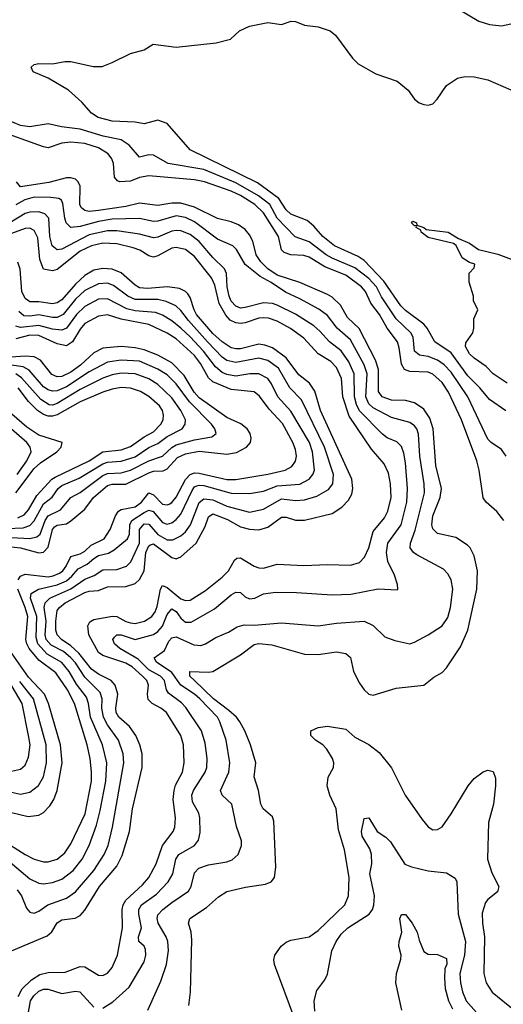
# Model space of a CAD drawing. Header units: inches. Extents: x 884549 to 1028252, y 526810 to 653624.
# Tile 460 of 656: x 932366 to 934478, y 622355 to 626658. Entities that reach past the tile are written whole.
import ezdxf

# ---------------------------------------------------------------- set-up
doc = ezdxf.new("R2010")
doc.units = ezdxf.units.IN
doc.header["$MEASUREMENT"] = 0
doc.layers.add('A9632', color=7, linetype='Continuous')

msp = doc.modelspace()

# ---------------------------------------------------------------- linework, layer by layer
at = {"layer": 'A9632', "color": 5}
for points, elevation in [([(934270, 626711.4), (934370.9, 626650.9), (934417, 626637), (934470, 626631.5), (934510, 626639.6)], 2160), ([(934488.7, 624948.7), (934417.6, 624997.6), (934374.8, 625050), (934322.2, 625102.2), (934250, 625202.9), (934179.2, 625250), (934144.9, 625310), (934130, 625326.9), (934050, 625387.1), (934030, 625407.3), (933955.4, 625515.4), (933870, 625606.2), (933843.4, 625623.4), (933740.4, 625670), (933690.4, 625710), (933650, 625755.7), (933621, 625781), (933550, 625807.8), (933530, 625827), (933497, 625877), (933404.8, 625944.8), (933110.8, 626090), (933010, 626203.7), (932970, 626219), (932910, 626203.1), (932869.8, 626209.8), (932770, 626214.2), (932709.6, 626230), (932679.5, 626250), (932638.3, 626298.3), (932579, 626350), (932490, 626402), (932425.2, 626430), (932416, 626450), (932430, 626462), (932450, 626466), (932510, 626464.9), (932564.1, 626475.9), (932590, 626475.5), (932686.6, 626453.4), (932726, 626454), (932770, 626470.8), (932850, 626510.8), (932910, 626526.8), (932949.3, 626550.7), (933050, 626538), (933223.6, 626556.4), (933286.6, 626573.4), (933325.2, 626610), (933369.2, 626630), (933450, 626645.4), (933510, 626637.3), (933552, 626652), (933570, 626650.4), (933610, 626634.4), (933670, 626627.1), (933722, 626610), (933745.5, 626590), (933819.5, 626490), (933844.4, 626464.4), (933921.6, 626421.6), (934014, 626390), (934062, 626350), (934090, 626310.8), (934110, 626294.8), (934130, 626287.3), (934150, 626284), (934170, 626291), (934189, 626310), (934229.5, 626370.5), (934277.5, 626402.5), (934309.6, 626410.4), (934350, 626408.2), (934410, 626394.6), (934510, 626351.6)], 2140), ([(934489.8, 624750), (934470, 624780.3), (934424.8, 624810), (934410, 624824.8), (934322.2, 625010), (934250, 625117.6), (934219.7, 625150), (934190.4, 625170.4), (934150, 625185.7), (934111.7, 625191.7), (934090, 625209.1), (934083.4, 625270), (934074.4, 625290), (934010, 625350.8), (933946.4, 625446.4), (933923.3, 625490), (933890, 625527.7), (933830, 625574.3), (933730, 625615.3), (933703.7, 625630), (933630, 625686.7), (933569.1, 625709.1), (933490.2, 625790), (933458.1, 625850), (933408.5, 625888.5), (933310, 625944.7), (933170, 626003.2), (933014.3, 626030), (932950, 626066), (932930, 626067.8), (932890, 626056.9), (932844.7, 626110), (932810, 626133.1), (932730.8, 626149.2), (932630, 626180.1), (932549.2, 626189.2), (932490, 626203.2), (932410.4, 626189.6), (932370, 626195.7), (932286.6, 626230)], 2160), ([(934480.2, 624470), (934450, 624509.1), (934402.2, 624550), (934389, 624569), (934372.8, 624690), (934361.6, 624730), (934294.6, 624910), (934238.9, 625030), (934210, 625073.2), (934169.4, 625109.4), (934150, 625117.9), (934070, 625120.8), (934045.6, 625130), (934032.5, 625152.5), (934023.4, 625223.4), (934015.3, 625250), (933970.2, 625310.2), (933936.7, 625370), (933899.5, 625419.5), (933876.4, 625470), (933858, 625490), (933790, 625541.5), (933698.4, 625578.4), (933630, 625619.8), (933607.4, 625627.4), (933550, 625630.3), (933520.8, 625640.8), (933510, 625652.1), (933496.2, 625710), (933430, 625814.2), (933392.5, 625850), (933330, 625889.7), (933290, 625908.5), (933173.8, 625950), (933130, 625958.6), (932930, 625976.4), (932890, 625968.2), (932850, 625952.7), (932803.9, 625950), (932793.9, 625953.9), (932779.7, 625970), (932775.4, 626030), (932768.9, 626050), (932751.9, 626071.9), (932710, 626097.4), (932650, 626116.4), (932590, 626122.4), (932550, 626118.1), (932490, 626097.5), (932470, 626103.1), (932257.8, 626177.8)], 2180), ([(933105.4, 622350), (933111.8, 622408.2), (933117.4, 622637.4), (933114.5, 622670), (933103.7, 622710), (933109.8, 622730), (933181.2, 622778.8), (933234.3, 622825.7), (933270, 622848.8), (933352.3, 622867.7), (933439.2, 622880.8), (933464.2, 622890), (933479.2, 622910), (933484.8, 622955.2), (933476.4, 623156.4), (933470, 623174), (933429.9, 623209.9), (933418.4, 623230), (933408.7, 623290), (933389.9, 623350), (933397.3, 623410), (933373.6, 623490), (933348.6, 623550), (933328, 623590), (933312.3, 623610), (933280, 623640), (933212.6, 623690), (933128.8, 623770), (933109.3, 623790), (933108.4, 623810), (933190, 623806.4), (933210, 623810.2), (933330, 623883.2), (933390, 623927.2), (933410, 623932.3), (933466.7, 623926.6), (933610, 623885.2), (933670, 623883.4), (933750, 623895.3), (933790, 623889.1), (933810.6, 623870.6), (933823.7, 623810), (933850, 623758.6), (933870, 623730.2), (933890, 623711.4), (933910, 623706), (934010, 623736.3), (934130, 623750.3), (934174.9, 623785.1), (934210, 623805.2), (934230, 623825.8), (934290, 623918.2), (934322.1, 623990), (934361.7, 624170), (934364.5, 624250), (934350, 624315.8), (934332.5, 624350), (934321.4, 624361.4), (934270, 624394.9), (934190, 624412.5), (934170, 624433), (934166, 624450), (934169.9, 624490), (934202.1, 624570), (934207.2, 624610), (934183.7, 624710), (934171.2, 624870), (934157, 624917), (934130, 624956.1), (934090, 624983.2), (934050, 624993.9), (933990, 624996), (933949.4, 625010), (933932.9, 625032.9), (933932.9, 625130), (933920.2, 625170), (933848.2, 625308.2), (933797.2, 625357.2), (933766.4, 625410), (933730, 625445.2), (933710, 625457.2), (933590, 625509), (933490, 625542.3), (933449.1, 625569.1), (933419.2, 625599.2), (933399.2, 625630), (933383.9, 625690), (933370, 625717.2), (933350, 625740.7), (933321.2, 625761.2), (933290, 625774.2), (933230, 625789.9), (933130, 625838.4), (933070, 625856.7), (933030, 625856.1), (932970, 625846.4), (932890, 625856.6), (932830, 625841.9), (932710, 625823.5), (932670, 625820.4), (932650, 625823.9), (932635.6, 625835.6), (932629, 625849), (932629.9, 625929.9), (932621.9, 625950), (932610, 625960.8), (932590, 625967.4), (932570, 625967.2), (932493.5, 625946.5), (932370, 625927), (932352.2, 625950)], 2220), ([(932925.6, 622330), (932983, 622457), (933007.3, 622530), (933016.6, 622590), (933013.6, 622630), (933006.3, 622650), (932970.8, 622710), (932966.3, 622730), (932970, 622746.4), (932991.2, 622770), (933030, 622801), (933103.2, 622850), (933115.6, 622870), (933129.9, 622930.1), (933148.7, 622950), (933190, 622965.3), (933270, 622978.2), (933293.2, 622986.8), (933320.3, 623010), (933335, 623050), (933334.2, 623070), (933312.9, 623132.9), (933292.1, 623230), (933250.8, 623270), (933242.6, 623290), (933279, 623370), (933284.4, 623410), (933268, 623510), (933240.1, 623590), (933229.3, 623610), (933153, 623690), (933130, 623710.8), (933069.8, 623749.8), (933030, 623804.8), (932963.6, 623850), (932953, 623870), (932998, 623902), (933017.6, 623942.4), (933030, 623957.5), (933050, 623961.3), (933126, 623926), (933156.5, 623923.5), (933178, 623930), (933222, 623958), (933278.2, 623981.8), (933315.1, 624004.9), (933346.8, 624013.2), (933390, 624012.5), (933510, 624022.2), (933670, 624008.7), (933750, 624021.6), (933870, 624029.3), (933910, 624010.2), (933960.8, 623960.8), (934004.5, 623944.5), (934069, 623931), (934090, 623937.2), (934149.9, 623970.1), (934210, 624009.2), (934234.7, 624045.3), (934247.6, 624090), (934257.9, 624170), (934250.5, 624210.5), (934236.1, 624236.1), (934216.2, 624256.2), (934099.4, 624319.4), (934085, 624330), (934071.2, 624350), (934072.5, 624370), (934093.3, 624426.7), (934133.4, 624590), (934132, 624630), (934112.8, 624750), (934107.1, 624847.1), (934099.9, 624870), (934090, 624883.9), (934070, 624898.4), (933990, 624919.2), (933910, 624961.4), (933890, 624978.8), (933877.3, 625010), (933883.8, 625110), (933869.7, 625150), (933810, 625259.4), (933752.1, 625310), (933710, 625365.8), (933672.7, 625392.7), (933590, 625438.9), (933527, 625467), (933464.1, 625510), (933415.8, 625535.8), (933350, 625587.6), (933313.2, 625653.2), (933297.3, 625670), (933230, 625698.3), (933130, 625775.2), (933090, 625793.6), (933050, 625800.7), (932970, 625777.1), (932950, 625776.6), (932890, 625789.2), (932770, 625787), (932710, 625776), (932630, 625753.6), (932589.9, 625749.9), (932569.9, 625769.9), (932563, 625790), (932555.3, 625855.3), (932549.1, 625869.1), (932536.5, 625876.5), (932501.7, 625881.7), (932430, 625881.9), (932389.5, 625870.5), (932350, 625849.6)], 2240), ([(932730, 622338.2), (932773.5, 622366.5), (932844.5, 622430), (932910, 622540.9), (932917.7, 622570), (932915.6, 622595.6), (932909.3, 622609.3), (932886.4, 622630), (932885.2, 622650), (932898.7, 622690), (932886.1, 622750), (932886.9, 622770), (932898.5, 622790), (932963, 622837), (933014.9, 622890), (933034.3, 622925.7), (933048.7, 622990), (933060.5, 623010), (933129.8, 623050), (933146.8, 623073.2), (933154.4, 623105.6), (933153.4, 623170), (933149, 623190), (933120.6, 623240.6), (933117.8, 623270), (933125.6, 623290), (933175.5, 623370), (933182.7, 623390), (933184.8, 623430), (933175.9, 623495.9), (933159.4, 623550), (933092.2, 623652.2), (933073.3, 623673.3), (933015.5, 623715.5), (933007.4, 623730), (932998.4, 623770), (932980.5, 623790), (932930, 623817.7), (932883.4, 623863.4), (932804.1, 623910), (932780.2, 623930), (932773.5, 623950), (932779.7, 623960.3), (932789.9, 623970.1), (932810, 623969.4), (932870, 623949.6), (932950, 623971.5), (932970, 623983.9), (932990, 624007.4), (933010, 624058.5), (933030, 624083), (933050, 624071.6), (933070, 624042.2), (933090, 624025.3), (933114.8, 624025.2), (933216.8, 624083.2), (933290, 624145.2), (933310, 624156.1), (933330, 624155.5), (933350, 624135.5), (933370, 624127.1), (933392.7, 624130), (933430.6, 624149.4), (933483.7, 624156.3), (933575.1, 624155.1), (933730, 624144.6), (933811.8, 624148.2), (933931.1, 624171.1), (934013.8, 624166.2), (934017.2, 624170), (934015.6, 624190), (934002, 624230), (933973.4, 624290), (933967.4, 624330), (933972.8, 624370), (934031.9, 624450), (934055.8, 624550), (934058.8, 624610), (934050, 624721.2), (934043.1, 624763.1), (934033, 624793), (934012.8, 624812.8), (933970, 624831.5), (933950, 624847), (933849.4, 624949.4), (933836.7, 624976.7), (933828.2, 625010), (933826.7, 625110), (933803.3, 625163.3), (933770, 625210.8), (933718.1, 625250), (933676.8, 625296.8), (933650, 625319.9), (933570, 625371.1), (933490.7, 625410), (933470, 625417.1), (933430, 625420.6), (933350, 625399.7), (933330, 625397.6), (933310, 625405.6), (933290, 625428.4), (933280.4, 625450), (933272.4, 625490), (933269.6, 625549.6), (933259.9, 625570), (933210, 625618.1), (933150, 625688.7), (933110, 625719.2), (933070, 625735.4), (933050, 625737.1), (933030, 625734.3), (932970, 625708.3), (932950, 625705.1), (932890, 625720.9), (932790, 625735.3), (932750, 625734.9), (932670, 625717.4), (932550, 625655.8), (932530, 625652.2), (932507.6, 625670), (932498.2, 625710), (932493, 625790), (932476, 625810), (932450, 625818.3), (932410, 625817.6), (932390, 625810.6), (932330, 625774.6)], 2260), ([(934494, 625070), (934432.7, 625110), (934402.6, 625142.6), (934350, 625178.8), (934330, 625198.5), (934312.4, 625230), (934314.5, 625245.5), (934344, 625290), (934349, 625310), (934348.9, 625351.1), (934366, 625390), (934348, 625430), (934348, 625450), (934328.4, 625511.6), (934328, 625550), (934350, 625574), (934353.2, 625590), (934330, 625597.2), (934298, 625618), (934271.2, 625671.2), (934260.5, 625680.5), (934150, 625706.9), (934119.5, 625730), (934118, 625738), (934097.2, 625750), (934099, 625759), (934090, 625757.2), (934077.2, 625770), (934082.5, 625777.5), (934099.1, 625770), (934100.5, 625760.5), (934130, 625750.2), (934140.8, 625740.8), (934236.3, 625730), (934281.8, 625701.8), (934330, 625681.6), (934370, 625654.4), (934454, 625634), (934511.9, 625611.9)], 2120), ([(932359.6, 622390), (932377.5, 622422.5), (932417.4, 622462.6), (932454.6, 622485.4), (932490, 622494.6), (932564.3, 622495.7), (932630, 622520.6), (932650, 622519.8), (932710, 622483.2), (932730, 622481.8), (932750, 622492.2), (932770, 622516.1), (932793.1, 622570), (932815.8, 622690), (932814.1, 622770), (932817.7, 622790), (932829.9, 622810), (932903.1, 622876.9), (932929.4, 622910), (932961.5, 622970), (932989.4, 623050), (933035.7, 623110), (933043.8, 623130), (933045.8, 623170), (933037, 623250), (933040.3, 623290), (933047.2, 623312.8), (933077.7, 623370), (933084.9, 623410), (933081.3, 623490), (933070.4, 623530), (933007.1, 623630), (932981.9, 623650), (932944.5, 623670), (932927.9, 623687.9), (932924.6, 623710), (932928.1, 623750), (932920.7, 623770), (932902.3, 623790), (932857.1, 623830), (932830, 623846.2), (932730, 623879.1), (932710, 623892.4), (932667.9, 623970), (932663.7, 624010), (932672.8, 624027.2), (932690, 624036.5), (932771.6, 624051.6), (932790, 624050.7), (932830, 624028.2), (932850, 624022.1), (932870, 624019.7), (932910.8, 624029.2), (932943.4, 624050), (932957.7, 624070), (932966.7, 624093.3), (932981.2, 624170), (932990, 624185.7), (933010, 624176.4), (933070, 624127.7), (933090, 624119.5), (933110, 624121), (933176.8, 624163.2), (933250, 624222), (933278.3, 624250), (933303.8, 624296.2), (933314.5, 624305.5), (933330, 624306.5), (933390, 624270.1), (933410, 624262.2), (933430, 624261.1), (933490, 624279.1), (933607.3, 624272.7), (933710, 624277.8), (933810, 624274.8), (933850, 624286.6), (933872.3, 624310), (933889.9, 624350.1), (933910, 624421.7), (933958.8, 624481.2), (933973.9, 624510), (933987.6, 624570), (933985.5, 624630), (933975.8, 624675.8), (933957.4, 624717.4), (933901.9, 624781.9), (933804.9, 624924.9), (933776.6, 625010), (933771.7, 625090), (933750, 625137.5), (933724.4, 625164.4), (933670, 625198.5), (933606.4, 625266.4), (933548.4, 625308.4), (933490, 625340.6), (933453.1, 625353.1), (933430, 625355.8), (933410, 625354.4), (933350, 625332.7), (933330, 625329.7), (933310, 625333.3), (933285.5, 625345.5), (933266.2, 625366.2), (933237.5, 625417.5), (933218.1, 625498.1), (933203.5, 625530), (933130, 625622.6), (933090, 625653.2), (933050, 625663.1), (933030, 625659.5), (932970, 625625.5), (932950, 625620.1), (932930, 625625.9), (932890.7, 625650.7), (932861.6, 625661.6), (932790, 625679.1), (932730, 625681.6), (932680.5, 625670), (932630, 625646.3), (932530, 625566.2), (932510, 625560.3), (932470, 625568.5), (932454.9, 625610), (932445, 625705), (932430, 625736.7), (932410, 625746.3), (932390, 625745.9), (932330, 625724.2)], 2280), ([(932330, 622589.5), (932486, 622654), (932507.2, 622672.8), (932530, 622711.6), (932550, 622725.1), (932608.6, 622731.4), (932630, 622743.5), (932650, 622766.7), (932715.4, 622870), (932790, 622959.2), (932814.1, 623005.9), (932845.8, 623110), (932859.1, 623210), (932900.8, 623390), (932901.2, 623450), (932890.8, 623490), (932873.8, 623530), (932845, 623570), (932798.9, 623610), (932787.6, 623630), (932785.9, 623650), (932794.8, 623710), (932783.8, 623750), (932765.6, 623770), (932710, 623798.1), (932679.5, 623819.5), (932624.3, 623890), (932590, 623921.8), (932549.1, 623950), (932530.3, 623970), (932524.8, 623990), (932523.6, 624030), (932530, 624076.4), (932539.5, 624090), (932564.3, 624110), (932650, 624154.9), (932670, 624161.3), (932710, 624164), (932750, 624180.1), (932830, 624180.7), (932870, 624193.7), (932890, 624212.3), (932909.6, 624250), (932916.4, 624330), (932930, 624359.1), (932936.9, 624363.1), (932950, 624367.9), (933030, 624307.2), (933050, 624302.5), (933070, 624310.5), (933136.6, 624370), (933176.4, 624443.6), (933190, 624486.2), (933210, 624499.3), (933273.6, 624473.6), (933330, 624441.3), (933370, 624431.2), (933410, 624429.3), (933450, 624440.9), (933510, 624483.7), (933530, 624484.4), (933570, 624471.6), (933610, 624471.6), (933730, 624499.6), (933772.9, 624527.1), (933801.9, 624558.1), (933816, 624584), (933821.3, 624610), (933816.6, 624650), (933679.9, 624950), (933655.1, 625035.1), (933632.2, 625070), (933585.5, 625105.5), (933530, 625180.9), (933470, 625223.5), (933436.1, 625236.1), (933410, 625239.6), (933330, 625220.1), (933310, 625219.4), (933290, 625224.6), (933250, 625249.9), (933210, 625286.2), (933138.9, 625370), (933127.6, 625390), (933110, 625444), (933099.8, 625459.8), (933090, 625470.9), (933063.9, 625483.9), (933011.2, 625491.2), (932923.7, 625483.7), (932890, 625486.9), (932870, 625497.3), (932810, 625551.3), (932770, 625567.4), (932730, 625571.2), (932690, 625563.6), (932650, 625540.6), (932610, 625503), (932550, 625433.6), (932530, 625420.3), (932510, 625415.9), (932450, 625425.2), (932410, 625424.9), (932390, 625439.9), (932375.7, 625470), (932367.9, 625567.9), (932358.6, 625598.6)], 2320), ([(932355.5, 622855.5), (932373.5, 622830), (932395.8, 622775.8), (932410, 622757.8), (932430, 622753.2), (932450, 622762.2), (932489.6, 622790.4), (932570, 622818.7), (932610, 622846.5), (932690, 622940.1), (932735.1, 623010), (932751.9, 623050), (932772.2, 623130), (932820.3, 623410), (932817.5, 623450), (932797.7, 623510), (932750, 623576.2), (932731.7, 623610), (932725.1, 623650), (932726.6, 623690), (932717.9, 623717.9), (932650, 623784.6), (932610, 623847.3), (932589.7, 623870), (932557, 623897), (932504.2, 623924.1), (932482.1, 623950), (932477.4, 623970), (932482, 624030), (932473.9, 624090), (932477.6, 624110), (932498.2, 624130), (932590, 624171), (932650, 624213.4), (932691.1, 624228.9), (932730, 624254.1), (932790, 624256.1), (932832, 624270), (932850.8, 624289.2), (932889.2, 624370), (932889.5, 624430), (932910, 624455.2), (932930, 624453.2), (932970, 624408.7), (933010, 624385.5), (933034.9, 624385.1), (933070, 624401.9), (933090, 624419.6), (933111.7, 624450), (933150, 624548.8), (933170, 624564.3), (933210, 624559.3), (933270, 624532.6), (933370, 624506.1), (933430, 624519.7), (933510, 624564.9), (933570, 624557.4), (933610, 624559.2), (933663.6, 624576.4), (933714.7, 624605.3), (933732.7, 624630), (933737, 624670), (933697.3, 624790), (933597.1, 624997.1), (933546.2, 625050), (933495.8, 625135.8), (933450, 625168.9), (933410, 625179.3), (933310, 625160.2), (933270, 625169.3), (933250, 625183.6), (933186.6, 625250), (933102.9, 625342.9), (933070, 625387.2), (933047.5, 625407.5), (933006.3, 625426.3), (932970, 625436), (932870, 625435.6), (932838.4, 625450), (932776.5, 625496.5), (932750, 625506.8), (932710, 625503.9), (932650, 625474.2), (932610, 625437.3), (932555.8, 625370), (932530, 625356.4), (932510, 625356.3), (932450, 625368.7), (932410, 625363), (932384.4, 625364.4), (932362.5, 625382.5)], 2340), ([(932230, 623055.1), (932410, 622904), (932450, 622885.1), (932470, 622882.6), (932510, 622887.2), (932550, 622902.2), (932599.4, 622940.6), (932638.9, 622990), (932669.9, 623050), (932701.2, 623138.8), (932717.5, 623202.5), (932741.9, 623330), (932746.4, 623410), (932728.5, 623490), (932676, 623610), (932666.9, 623670), (932657.4, 623697.4), (932614.6, 623754.6), (932581.8, 623810), (932550, 623848.6), (932485.8, 623885.8), (932445, 623930), (932438.3, 623958.3), (932441.5, 624050), (932414.2, 624130), (932416.4, 624150), (932448, 624170), (932530, 624188.3), (932570, 624206.5), (932594.1, 624225.9), (932622.3, 624257.7), (932660.7, 624279.3), (932690, 624304.2), (932710, 624315.9), (932753.5, 624326.5), (932778.8, 624341.2), (932837.1, 624390), (932845.1, 624410), (932846.9, 624450), (932856.1, 624470), (932910, 624504.4), (932930, 624514), (932948.4, 624508.4), (932990, 624461.1), (933010, 624453.5), (933030, 624458.8), (933050, 624473.4), (933070, 624497.7), (933119.2, 624600.8), (933130, 624616.4), (933139.2, 624620.8), (933150, 624624.6), (933170, 624621.9), (933290, 624589.5), (933370, 624586.9), (933430, 624597.2), (933490, 624621.5), (933590, 624628.2), (933630.4, 624649.6), (933646.6, 624670), (933653.1, 624690), (933644.1, 624770), (933631.5, 624810), (933550, 624947), (933493.1, 625010), (933466.2, 625066.2), (933449.4, 625089.4), (933410, 625110.3), (933370.7, 625110.7), (933310, 625100.6), (933270, 625107.3), (933250, 625116.4), (933220.9, 625140.9), (933168.9, 625208.9), (933110, 625271.5), (933070, 625310.6), (933030, 625341.5), (932990, 625366.4), (932959, 625379), (932870, 625385.6), (932834.2, 625394.2), (932750, 625438.6), (932710, 625437.3), (932650, 625404.4), (932614.3, 625370), (932570, 625310), (932550, 625302), (932510, 625305.3), (932450, 625321.8), (932370, 625313.1), (932350, 625318.2)], 2360), ([(932359.9, 624210), (932370, 624226.3), (932390, 624235.1), (932490, 624223.3), (932512.6, 624227.4), (932540.2, 624239.8), (932554.5, 624250), (932569.4, 624270), (932590, 624312.2), (932630, 624323.2), (932650, 624335.1), (932677.8, 624362.2), (932734.9, 624390), (932761.3, 624430), (932784.7, 624490), (932797.2, 624510), (932810, 624517.1), (932870, 624529.3), (932897.4, 624550), (932930, 624590.1), (932950, 624581.5), (932990, 624541), (933010, 624537.4), (933018.5, 624541.5), (933030, 624547.8), (933050, 624572.1), (933090, 624648.2), (933110, 624670.6), (933130, 624677.9), (933150, 624676.7), (933270, 624648.9), (933310, 624649.2), (933450, 624671.4), (933524.8, 624690), (933554.4, 624705.6), (933571, 624729), (933574.2, 624750), (933570, 624779.7), (933559.3, 624810), (933513.1, 624893.1), (933455.5, 624955.5), (933413.5, 625013.5), (933390, 625031.2), (933290, 625042.7), (933210, 625075.4), (933190, 625093.1), (933155.5, 625155.5), (933129.6, 625190), (933050, 625262.9), (933010, 625288.7), (932930, 625325.4), (932809.3, 625349.3), (932750, 625368.9), (932710, 625362.9), (932650.1, 625330), (932630, 625305.7), (932597.1, 625250), (932570, 625232.1), (932530, 625241.2), (932450, 625278.2), (932410, 625278.7), (932350, 625262.7)], 2380), ([(932330, 624354.2), (932370, 624349.8), (932450, 624328.5), (932470, 624331), (932490, 624353.1), (932509.1, 624430), (932518.7, 624441.3), (932530, 624448.8), (932570, 624454.9), (932590, 624468.4), (932650, 624519.6), (932688.1, 624570), (932750, 624622.5), (932770, 624628.5), (932830, 624628.6), (932930, 624677.6), (932950, 624684.7), (932992.8, 624687.2), (933010, 624695.2), (933055.3, 624744.7), (933090, 624761.5), (933150, 624772.1), (933270, 624759.9), (933313, 624767), (933355.9, 624790), (933373.7, 624810), (933377.5, 624830), (933372.1, 624850), (933359.4, 624870), (933332, 624892), (933270, 624920.3), (933150, 625006.1), (933128.5, 625030), (933083.8, 625103.8), (933030, 625157.9), (932970, 625191.7), (932910, 625215.4), (932870, 625224.7), (932810, 625230.6), (932730, 625222.7), (932690, 625201.5), (932631.8, 625148.2), (932590, 625117.3), (932550, 625099.5), (932530, 625097.3), (932507.1, 625107.1), (932456.5, 625170), (932430, 625184.1), (932390, 625187.3), (932290, 625181)], 2420), ([(932330, 624395.3), (932410, 624391.1), (932441.8, 624398.2), (932455, 624410), (932477.7, 624470), (932490, 624489.7), (932543.8, 624516.2), (932590, 624569.6), (932630, 624592.3), (932730, 624665.7), (932750, 624675.3), (932810, 624678.2), (932850.1, 624690.1), (932930, 624730.3), (932990, 624750.7), (933030, 624788.4), (933050, 624799.7), (933130, 624822.7), (933204.6, 624835.4), (933223.5, 624850), (933217.9, 624870), (933203.6, 624890), (933107.9, 624987.9), (933050, 625066.7), (933010, 625105.4), (932970, 625131.5), (932890, 625165.1), (932810, 625170.2), (932750, 625161.8), (932670, 625119.2), (932570, 625054.1), (932530, 625036.1), (932510, 625034.1), (932490, 625039.9), (932470, 625053.3), (932407.1, 625127.1), (932380.9, 625140.9), (932330, 625148.3)], 2440), ([(932310, 624433.9), (932381.8, 624438.2), (932410, 624447.6), (932430, 624468.3), (932470, 624542.8), (932508.4, 624571.6), (932534.6, 624610), (932550, 624622.9), (932625.6, 624654.4), (932730, 624717.4), (932750, 624724.4), (932810, 624728.8), (932870, 624747.6), (932930, 624789.2), (932970, 624806.1), (933010, 624836.2), (933074.9, 624870), (933089.3, 624890), (933089.9, 624910), (933069.5, 624950), (933030, 625005.3), (932970, 625063.5), (932930, 625087.9), (932870, 625110.2), (932810, 625113.7), (932770, 625106.6), (932730, 625090.8), (932630, 625041.5), (932530, 624980.5), (932510, 624973.6), (932495, 624975), (932458.8, 624998.8), (932373.7, 625093.7), (932350, 625110.2)], 2460), ([(932358.1, 624481.9), (932385.6, 624494.4), (932404.2, 624515.8), (932440.9, 624579.1), (932506.4, 624650), (932520.5, 624659.5), (932669.1, 624730.9), (932730, 624769.5), (932810, 624778.9), (932850, 624792.9), (932910, 624834.6), (932950, 624856.3), (932982.8, 624890), (932992.6, 624910), (932994.7, 624930), (932989.9, 624950), (932976.2, 624970), (932930, 625010.8), (932893.8, 625033.8), (932850, 625047.7), (932810, 625050.9), (932770, 625044.1), (932730, 625030.2), (932630, 624987.9), (932530, 624930.7), (932510, 624924.8), (932490, 624925.1), (932470, 624932.2), (932444.5, 624950), (932404.4, 624990), (932360.2, 625050)], 2480), ([(932350, 624590.8), (932430, 624696.5), (932457.8, 624722.2), (932528.6, 624770), (932547.3, 624790), (932551.3, 624810), (932450, 624842.2), (932397.4, 624877.4), (932310, 624952.9)], 2520), ([(932354.6, 624670), (932397, 624730), (932416.1, 624770), (932412.3, 624790), (932397.9, 624810), (932330, 624868.6)], 2540), ([(932290, 623074.4), (932390, 623010.1), (932430, 622990.1), (932470, 622978.4), (932490, 622977.9), (932530, 622989.6), (932562.8, 623017.2), (932590, 623056.8), (932651.6, 623188.4), (932679.1, 623330), (932680.3, 623370), (932674.5, 623430), (932661.6, 623490), (932604.9, 623670), (932574.5, 623730), (932523.7, 623803.7), (932450, 623859.5), (932408, 623910), (932396.8, 623930), (932393.4, 623950), (932401.2, 624050), (932390.9, 624090), (932358.2, 624170)], 2380), ([(932330, 623194.1), (932403.4, 623176.6), (932450, 623182.1), (932470, 623193.4), (932497.8, 623222.2), (932515, 623250), (932530.5, 623289.5), (932551.8, 623410), (932544.3, 623490), (932492.5, 623670), (932474.3, 623710), (932405.2, 623785.2), (932302.4, 623930)], 2420), ([(932330, 623373.8), (932370, 623383), (932390, 623400.7), (932405.1, 623434.9), (932411.4, 623488.6), (932405.4, 623530), (932376.7, 623670), (932240.7, 623900.7)], 2460), ([(932330, 623282.4), (932370, 623274.2), (932410, 623282.5), (932447.8, 623312.2), (932470.3, 623350), (932483.3, 623410), (932481.8, 623490), (932426.1, 623690), (932366.3, 623766.3)], 2440), ([(933567, 622290), (933479.4, 622530), (933476.5, 622550), (933480.3, 622570), (933508.5, 622610), (933530, 622626.9), (933550, 622635.4), (933630, 622650.1), (933670, 622677.6), (933785.4, 622790), (933802.1, 622830), (933804.4, 622910), (933784.5, 623030), (933758.5, 623118.5), (933747.8, 623210), (933720.5, 623270), (933709.2, 623310), (933712.7, 623347.3), (933736.2, 623390), (933737.6, 623410), (933731.5, 623430), (933707.8, 623470), (933689.7, 623490), (933657.4, 623510), (933637.7, 623530), (933638, 623550), (933670, 623564.8), (933710, 623571.1), (933790, 623557.6), (933830, 623522.6), (933890, 623490.9), (933935.2, 623455.2), (933990, 623388.2), (934049.7, 623269.7), (934122.9, 623162.9), (934150, 623131.1), (934170, 623118.2), (934190, 623118.6), (934210, 623131.5), (934250, 623187.8), (934324.4, 623310), (934350, 623341.5), (934390, 623371.8), (934410, 623378.7), (934433, 623373), (934442.9, 623342.9), (934443.8, 623310), (934434.6, 623230), (934412.5, 623150), (934409.1, 622990), (934426.8, 622930), (934457.7, 622870), (934452.9, 622847.1), (934410, 622814), (934400.3, 622799.7), (934385.9, 622754.1), (934386.6, 622710), (934395.5, 622650), (934393.1, 622490), (934402.5, 622450), (934428.7, 622408.7), (934530, 622327.3)], 2180), ([(933654.3, 622325.7), (933652.2, 622370), (933663.9, 622416.1), (933698.2, 622461.8), (933710, 622487.3), (933728.9, 622588.9), (933747.5, 622630), (933770, 622661.6), (933798.9, 622690), (933892, 622750), (933906.4, 622770), (933911.7, 622788.3), (933914.8, 622830), (933894.2, 622925.8), (933903.4, 622970), (933902.2, 623010), (933895.1, 623035.1), (933861.8, 623090), (933858.8, 623110), (933870, 623167.7), (933890, 623170.7), (933926.7, 623110), (933965.2, 623085.2), (933984.7, 623064.7), (934047.7, 622967.8), (934076.3, 622956.3), (934150, 622939), (934230, 622930.2), (934267.3, 622907.3), (934274.9, 622890), (934280.7, 622750), (934312.4, 622630), (934307.8, 622570), (934288.2, 622490), (934290.1, 622450), (934299.1, 622410), (934315.5, 622370), (934404.8, 622270)], 2160), ([(934034.7, 622330), (934007.8, 622450), (934011, 622490), (934030, 622552), (934031.2, 622570), (934021.8, 622610), (934022.8, 622630), (934035.1, 622670), (934025.8, 622730), (934032.5, 622747.5), (934050, 622747.5), (934079.8, 622710), (934102, 622670), (934110, 622636.3), (934130, 622586.4), (934150, 622574), (934190, 622573), (934230, 622555.8), (934230.6, 622530.6), (934222.6, 622510), (934220.6, 622470), (934224.5, 622424.5), (934239, 622370), (934255.7, 622335.7)], 2140), ([(932396, 622270), (932414.2, 622370), (932427.5, 622392.5), (932450, 622412.7), (932470, 622421.8), (932490, 622422.2), (932550, 622402.2), (932610, 622413), (932629.6, 622409.6), (932690, 622342.5)], 2260)]:
    msp.add_lwpolyline(points, dxfattribs=dict(at, elevation=elevation))

doc.saveas('drawing.dxf')
